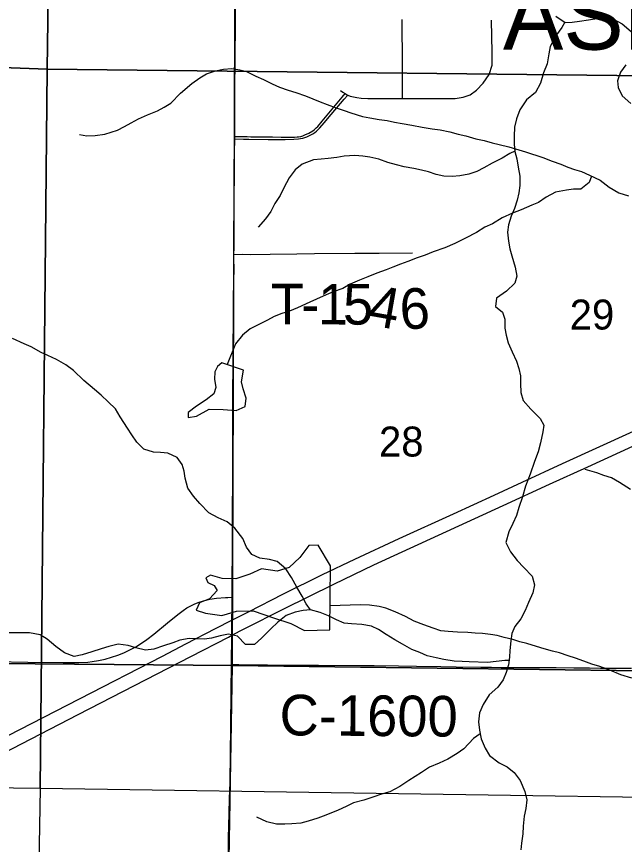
# Model space of a CAD drawing. Extents: x 0 to 34, y 0 to 22.
# Drawn here: x 13.767 to 14.618, y 14.964 to 16.121 of the extents above; entities that cross this region are included whole.
import ezdxf

# ---------------------------------------------------------------- set-up
doc = ezdxf.new("R2010")
doc.units = 0
for name, color, linetype in [('Default', 7, 'Continuous'), ('GM_X_Corporation_Text', 7, 'Continuous'), ('GM_X_County_Road', 7, 'Continuous'), ('GM_X_County_Road_Text', 7, 'Continuous'), ('GM_X_Interstate_Route', 7, 'Continuous'), ('GM_X_Minor_Lake', 7, 'Continuous'), ('GM_X_Minor_River', 7, 'Continuous'), ('GM_X_Section', 7, 'Continuous'), ('GM_X_Section_Text', 7, 'Continuous'), ('GM_X_Township_Road', 7, 'Continuous'), ('GM_X_Township_Road_Text', 7, 'Continuous'), ('GM_X_US_Shield', 7, 'Continuous')]:
    doc.layers.add(name, color=color, linetype=linetype)

msp = doc.modelspace()

# ---------------------------------------------------------------- linework, layer by layer
at = {"layer": 'Default'}
msp.add_lwpolyline([(13.7837, 14.1), (14.7899, 14.1), (14.8027, 15.0271), (13.8003, 15.0417)], close=True, dxfattribs=at)
at = {"layer": 'GM_X_County_Road'}
for points in [[(14.0724, 15.95), (14.0724, 15.9531), (14.0727, 16.0043), (14.0727, 16.0229), (14.073, 16.0571), (14.0733, 16.0695), (14.0734, 16.1036), (14.0736, 16.1191), (14.074, 16.1437), (14.074, 16.1498), (14.074, 16.156), (14.074, 16.1713), (14.074, 16.1775), (14.0742, 16.1961), (14.0743, 16.2085), (14.0746, 16.2365), (14.0748, 16.2434)], [(14.0713, 15.7885), (14.0714, 15.8094), (14.0718, 15.8623), (14.0722, 15.9058), (14.0723, 15.9306), (14.0724, 15.95)], [(14.0689, 15.3094), (14.069, 15.319), (14.0695, 15.3873), (14.0693, 15.4153), (14.0694, 15.4303), (14.0695, 15.4428), (14.0696, 15.4587), (14.0697, 15.4773), (14.0699, 15.5022), (14.0698, 15.527), (14.0698, 15.5393), (14.0696, 15.5579), (14.0698, 15.5952), (14.0702, 15.6325), (14.0708, 15.7226), (14.0714, 15.7537), (14.0715, 15.7661), (14.0713, 15.7846), (14.0713, 15.7885)], [(13.7365, 15.2192), (13.7831, 15.2185), (13.8327, 15.2182), (13.8545, 15.2182), (13.8668, 15.2185), (13.8729, 15.2192), (13.882, 15.2208), (13.8911, 15.2228), (13.9, 15.2253), (13.9088, 15.2283), (13.9174, 15.2317), (13.9258, 15.2356), (13.934, 15.24), (13.9419, 15.2448), (13.9495, 15.2501), (13.9594, 15.2575), (13.9785, 15.2734), (13.9929, 15.2852), (14.0004, 15.2908), (14.0057, 15.2942), (14.0112, 15.2973), (14.0168, 15.3), (14.0227, 15.3023), (14.0286, 15.3042), (14.0378, 15.3065), (14.047, 15.3079), (14.0595, 15.3089), (14.0626, 15.309), (14.0689, 15.3094)], [(14.068, 15.2155), (14.0682, 15.2561), (14.0683, 15.26), (14.0685, 15.2771), (14.0687, 15.2942), (14.0689, 15.3094)], [(14.0639, 14.944), (14.0638, 14.972), (14.0643, 14.99), (14.0647, 15.0069), (14.0653, 15.0281), (14.0659, 15.05), (14.0663, 15.0676), (14.0664, 15.0737), (14.0667, 15.0922), (14.0672, 15.1264), (14.0675, 15.1792), (14.068, 15.2134), (14.068, 15.2155)], [(14.068, 15.2155), (14.078, 15.2154), (14.1588, 15.2145), (14.1898, 15.2142), (14.2489, 15.2137), (14.2675, 15.2136), (14.3016, 15.2132), (14.3265, 15.2129), (14.3607, 15.2124), (14.3824, 15.2118), (14.4167, 15.2114), (14.4315, 15.2113), (14.445, 15.2112), (14.4825, 15.2109), (14.5004, 15.2109), (14.522, 15.2109), (14.5468, 15.2106), (14.5685, 15.2104), (14.584, 15.2102), (14.6275, 15.2099)]]:
    msp.add_lwpolyline(points, dxfattribs=at)
at = {"layer": 'GM_X_Interstate_Route'}
for points in [[(13.2404, 14.8287), (13.3346, 14.8775), (13.4174, 14.9203), (13.5638, 14.9957), (13.8537, 15.1453), (14.0112, 15.2265), (14.0636, 15.2536), (14.0682, 15.2561), (14.0856, 15.2652), (14.1412, 15.2931), (14.2109, 15.3274), (14.267, 15.3543), (14.4477, 15.4375), (14.5127, 15.4672), (14.5664, 15.4917), (14.8291, 15.6122), (14.8912, 15.6408), (14.9562, 15.6704), (15.0269, 15.7029), (15.0724, 15.724)], [(13.4548, 14.9606), (13.5459, 15.0077), (13.5873, 15.0291), (13.662, 15.0672), (13.7558, 15.1158), (13.8552, 15.1671), (13.9712, 15.2268), (14.0043, 15.2439), (14.0457, 15.2654), (14.0685, 15.2771), (14.0927, 15.2895), (14.1398, 15.3134), (14.1954, 15.341), (14.2403, 15.3624), (14.3023, 15.3911), (14.3786, 15.4259), (14.4352, 15.4518), (14.4747, 15.47), (14.5311, 15.496), (14.63, 15.5413)]]:
    msp.add_lwpolyline(points, dxfattribs=at)
at = {"layer": 'GM_X_Minor_Lake'}
for points in [[(14.0545, 15.6369), (14.0484, 15.6316), (14.0446, 15.6241), (14.0442, 15.6138), (14.0461, 15.6024), (14.0434, 15.5933), (14.0323, 15.5853), (14.019, 15.5763), (14.0072, 15.5676), (14.0072, 15.5604), (14.019, 15.5622), (14.0365, 15.572), (14.0562, 15.5716), (14.0744, 15.5703), (14.087, 15.5756), (14.0885, 15.5874), (14.0844, 15.6007), (14.0818, 15.6102), (14.0845, 15.6265)], [(14.0845, 15.6265), (14.0545, 15.6369)], [(14.2065, 15.3532), (14.1892, 15.3821), (14.1762, 15.3814), (14.1633, 15.3648), (14.1488, 15.3508), (14.1317, 15.3455), (14.1097, 15.349), (14.0937, 15.3415), (14.0739, 15.3351), (14.055, 15.3356), (14.0387, 15.3399), (14.0322, 15.3365), (14.0348, 15.33), (14.0439, 15.3254), (14.0477, 15.3185), (14.0374, 15.3072), (14.023, 15.3012), (14.0184, 15.2913), (14.0316, 15.2871), (14.0544, 15.2836), (14.0749, 15.2899), (14.0981, 15.2902), (14.1265, 15.2806), (14.1508, 15.2725), (14.1701, 15.2629), (14.2054, 15.2635)], [(14.2054, 15.2635), (14.2065, 15.3532)]]:
    msp.add_lwpolyline(points, dxfattribs=at)
at = {"layer": 'GM_X_Minor_River'}
for points in [[(14.5214, 16.1215), (14.5347, 16.1124), (14.5446, 16.1131), (14.5548, 16.1146), (14.5674, 16.1164), (14.5791, 16.1183), (14.5917, 16.1198), (14.6023, 16.1171), (14.6145, 16.1106), (14.627, 16.0999)], [(14.5341, 16.1128), (14.5301, 16.1055), (14.5225, 16.0953), (14.5137, 16.079), (14.5118, 16.0687), (14.5094, 16.0547), (14.5045, 16.0422), (14.5002, 16.0277), (14.493, 16.0148), (14.4804, 16.0046), (14.4713, 15.9906), (14.4667, 15.9781), (14.464, 15.9663), (14.4632, 15.9538), (14.4631, 15.9424), (14.4643, 15.9321), (14.4669, 15.9222), (14.4691, 15.9104), (14.471, 15.8979), (14.4713, 15.8846), (14.4698, 15.8747), (14.4675, 15.8644), (14.4637, 15.8527), (14.4591, 15.8417), (14.4556, 15.8299), (14.4541, 15.8193), (14.4552, 15.8067), (14.4574, 15.7961), (14.46, 15.7862), (14.4649, 15.7706), (14.4668, 15.758), (14.4641, 15.7482), (14.4527, 15.7368), (14.4386, 15.7274), (14.4374, 15.7156), (14.4469, 15.7076), (14.4503, 15.6977), (14.4503, 15.6855), (14.4521, 15.6756), (14.4548, 15.665), (14.4604, 15.652), (14.4665, 15.6391), (14.4698, 15.6288), (14.4721, 15.6189), (14.4721, 15.6079), (14.4724, 15.5954), (14.4758, 15.5843), (14.4868, 15.5722), (14.4997, 15.5592), (14.5046, 15.5497), (14.5034, 15.5402), (14.5003, 15.525), (14.4969, 15.5125), (14.4919, 15.4988), (14.4858, 15.4813), (14.4792, 15.4646), (14.475, 15.4495), (14.47, 15.4346), (14.4666, 15.4233), (14.4616, 15.4123), (14.4559, 15.4005), (14.4517, 15.3857), (14.4581, 15.3728), (14.4675, 15.3606), (14.4766, 15.351), (14.4884, 15.3388), (14.4918, 15.3267), (14.4895, 15.3156), (14.4833, 15.302), (14.4787, 15.2906), (14.4726, 15.2792), (14.4642, 15.2682), (14.46, 15.2584), (14.4585, 15.2481), (14.4573, 15.2348), (14.4569, 15.2253), (14.4554, 15.2147), (14.4523, 15.2041), (14.4477, 15.1938), (14.4404, 15.1836), (14.4283, 15.1726), (14.4199, 15.1593), (14.4149, 15.1476), (14.4133, 15.135), (14.4148, 15.1232), (14.4171, 15.1115), (14.4227, 15.0981), (14.4288, 15.0882), (14.4424, 15.0776), (14.4534, 15.0722), (14.4633, 15.0642), (14.4716, 15.0531), (14.4784, 15.0375), (14.481, 15.0261), (14.4798, 15.014), (14.4775, 15.0033), (14.476, 14.9893), (14.4752, 14.9786), (14.4736, 14.9657), (14.4728, 14.9562)], [(14.6196, 16.0532), (14.612, 16.0433), (14.6078, 16.0312), (14.6089, 16.0217), (14.6142, 16.0102), (14.6267, 15.9992)], [(13.8552, 15.9562), (13.8658, 15.9543), (13.8772, 15.9546), (13.8909, 15.9565), (13.9084, 15.9621), (13.9183, 15.967), (13.9278, 15.9722), (13.9377, 15.9779), (13.9506, 15.9835), (13.9643, 15.9892), (13.9738, 15.9941), (13.9833, 15.9997), (13.9967, 16.0137), (14.0123, 16.0273), (14.0237, 16.0353), (14.0332, 16.0409), (14.0457, 16.0451), (14.0568, 16.0473), (14.0685, 16.0484), (14.0795, 16.0464), (14.089, 16.0441), (14.1019, 16.0376), (14.1129, 16.033), (14.125, 16.0268), (14.1353, 16.0222), (14.147, 16.018), (14.158, 16.0149), (14.1713, 16.0099), (14.1918, 16.0015), (14.2016, 15.998), (14.2145, 15.9934), (14.2255, 15.9895), (14.235, 15.9865), (14.2513, 15.9811), (14.2615, 15.9791), (14.2744, 15.9772), (14.2858, 15.9756), (14.2961, 15.9733), (14.3067, 15.9713), (14.3204, 15.969), (14.3344, 15.9663), (14.3488, 15.9639), (14.3598, 15.9623), (14.3731, 15.9596), (14.3852, 15.9565), (14.3959, 15.9542), (14.4095, 15.95), (14.4213, 15.9476), (14.4323, 15.9445), (14.4421, 15.9418), (14.4558, 15.9387), (14.4793, 15.9318), (14.5032, 15.9237), (14.5165, 15.9187), (14.5286, 15.9145), (14.5385, 15.9102), (14.5479, 15.9072), (14.5574, 15.9041), (14.5688, 15.8991), (14.5836, 15.8922), (14.5961, 15.8823), (14.6097, 15.8746), (14.6234, 15.8704)], [(14.4642, 15.9328), (14.4574, 15.9295), (14.4464, 15.9227), (14.4327, 15.9159), (14.4209, 15.9094), (14.411, 15.9045), (14.4, 15.9004), (14.3874, 15.8982), (14.3768, 15.8971), (14.365, 15.8979), (14.354, 15.9002), (14.3434, 15.9036), (14.3335, 15.9063), (14.3229, 15.9086), (14.3096, 15.911), (14.2986, 15.9137), (14.2868, 15.9171), (14.2739, 15.9214), (14.2614, 15.9241), (14.2515, 15.9256), (14.2405, 15.9268), (14.2253, 15.9257), (14.2154, 15.9238), (14.2032, 15.9224), (14.1934, 15.9216), (14.1827, 15.9205), (14.1667, 15.9145), (14.1568, 15.9066), (14.1488, 15.8956), (14.1412, 15.8815), (14.1362, 15.8709), (14.1286, 15.8595), (14.1229, 15.8482), (14.1156, 15.8383), (14.1053, 15.8266)], [(14.5713, 15.8979), (14.5684, 15.8888), (14.5566, 15.8798), (14.5463, 15.8794), (14.5364, 15.8783), (14.5209, 15.8754), (14.5079, 15.8682), (14.4973, 15.861), (14.4878, 15.8573), (14.4729, 15.8509), (14.4612, 15.846), (14.4463, 15.8396), (14.433, 15.8313), (14.4224, 15.8264), (14.4106, 15.8192), (14.3953, 15.8113), (14.3805, 15.8038), (14.3661, 15.7974), (14.3501, 15.7918), (14.3387, 15.7873), (14.3277, 15.7835), (14.3147, 15.7786), (14.3045, 15.7749), (14.2938, 15.7707), (14.2843, 15.767), (14.271, 15.7621), (14.2585, 15.7572), (14.2471, 15.7523), (14.2338, 15.7467), (14.2235, 15.7407), (14.2102, 15.7362), (14.2003, 15.7317), (14.187, 15.726), (14.1775, 15.7215), (14.1604, 15.7136), (14.149, 15.7091), (14.1383, 15.7057), (14.1277, 15.7016), (14.1182, 15.6967), (14.1041, 15.6895), (14.0942, 15.6842), (14.0831, 15.6756), (14.0736, 15.6634), (14.0617, 15.6344)], [(14.1786, 15.2916), (14.1722, 15.3), (14.1669, 15.3107), (14.1593, 15.3233), (14.1518, 15.3366), (14.1438, 15.3488), (14.1317, 15.3594), (14.1211, 15.3621), (14.1074, 15.3637), (14.0964, 15.3691), (14.0888, 15.379), (14.0839, 15.3912), (14.0726, 15.4056), (14.062, 15.4148), (14.0491, 15.4202), (14.0362, 15.4274), (14.0237, 15.4404), (14.015, 15.4507), (14.007, 15.4617), (14.0033, 15.4758), (14.0018, 15.4853), (13.9991, 15.4948), (13.992, 15.5047), (13.9791, 15.5105), (13.9688, 15.5113), (13.9589, 15.512), (13.9453, 15.5163), (13.9354, 15.5262), (13.9286, 15.5361), (13.9226, 15.5456), (13.912, 15.5616), (13.9055, 15.5727), (13.8953, 15.5822), (13.8858, 15.5917), (13.8764, 15.5994), (13.8612, 15.6123), (13.8468, 15.6261), (13.8362, 15.6341), (13.8233, 15.6417), (13.8112, 15.6471), (13.8017, 15.6513), (13.7876, 15.6593), (13.7778, 15.6632), (13.7618, 15.6708)], [(14.6261, 15.4596), (14.6105, 15.4695), (14.5995, 15.476), (14.5889, 15.4795), (14.5787, 15.483), (14.5624, 15.4876)], [(14.6281, 15.1959), (14.6126, 15.2009), (14.597, 15.2074), (14.583, 15.2124), (14.572, 15.2159), (14.5606, 15.2197), (14.5493, 15.224), (14.539, 15.2271), (14.5265, 15.2313), (14.5167, 15.234), (14.5053, 15.2371), (14.4947, 15.2402), (14.481, 15.2444), (14.4711, 15.2471), (14.4613, 15.2502), (14.4495, 15.2529), (14.4397, 15.2556), (14.4302, 15.2572), (14.4188, 15.2584), (14.4089, 15.2592), (14.3983, 15.26), (14.3842, 15.2604), (14.371, 15.2612), (14.3607, 15.2624), (14.3501, 15.2659), (14.3368, 15.2705), (14.3236, 15.2759), (14.3111, 15.2824), (14.297, 15.2889), (14.2838, 15.2939), (14.2743, 15.2963), (14.261, 15.2982), (14.2481, 15.2987), (14.2058, 15.2971)], [(14.4562, 15.2208), (14.4501, 15.2208), (14.4379, 15.2193), (14.4261, 15.2182), (14.4003, 15.2191), (14.3908, 15.2195), (14.3794, 15.2199), (14.365, 15.2222), (14.3543, 15.2245), (14.3418, 15.2272), (14.3312, 15.2318), (14.3202, 15.2364), (14.3073, 15.2437), (14.2963, 15.2498), (14.2841, 15.2571), (14.2735, 15.264), (14.2637, 15.2686), (14.2504, 15.2709), (14.2359, 15.2721), (14.2257, 15.2732), (14.2147, 15.2775), (14.2037, 15.2832), (14.1919, 15.2878), (14.1786, 15.2916), (14.168, 15.2909), (14.157, 15.2883), (14.1444, 15.2838), (14.1326, 15.2743), (14.1231, 15.2652), (14.1098, 15.252), (14.0999, 15.2433), (14.0873, 15.2433), (14.0763, 15.2548), (14.0638, 15.2575), (14.052, 15.2552), (14.0399, 15.2522), (14.03, 15.2507), (14.0186, 15.2512), (14.0087, 15.2516), (13.9958, 15.2493), (13.9859, 15.2456), (13.973, 15.2411), (13.9593, 15.2365), (13.9475, 15.2351), (13.9342, 15.2385), (13.9236, 15.2416), (13.9095, 15.2436), (13.8966, 15.2406), (13.8856, 15.2372), (13.8726, 15.2327), (13.8593, 15.2285), (13.8479, 15.2263), (13.8343, 15.2313), (13.8221, 15.2404), (13.81, 15.2504), (13.8002, 15.2569), (13.7853, 15.2596), (13.7698, 15.2596), (13.7561, 15.2593)], [(14.4158, 15.1182), (14.4064, 15.1119), (14.3931, 15.0975), (14.3836, 15.0907), (14.3706, 15.0831), (14.3585, 15.0775), (14.3451, 15.0718), (14.3337, 15.0643), (14.3162, 15.0529), (14.3033, 15.0446), (14.2892, 15.0374), (14.2778, 15.034), (14.2672, 15.0303), (14.2531, 15.0258), (14.2386, 15.022), (14.2284, 15.0167), (14.2173, 15.0118), (14.1998, 15.0047), (14.1888, 15.0005), (14.1751, 14.996), (14.1649, 14.9934), (14.1523, 14.9923), (14.1424, 14.992), (14.1307, 14.992), (14.1174, 14.9955), (14.1033, 15.002)]]:
    msp.add_lwpolyline(points, dxfattribs=at)
at = {"layer": 'GM_X_Section'}
for points in [[(12.8167, 17.0672), (13.8241, 17.0583), (13.8099, 16.0475), (12.8025, 16.0848)], [(13.8241, 17.0583), (14.8292, 17.0502), (14.8169, 16.036), (13.8099, 16.0475)], [(14.0733, 16.244), (15.0807, 16.2067), (15.0711, 15.2009), (14.0694, 15.2136)], [(12.8025, 16.0848), (13.8099, 16.0475), (13.8003, 15.0417), (12.7986, 15.0544)], [(13.8099, 16.0475), (14.8169, 16.036), (14.8027, 15.0271), (13.8003, 15.0417)], [(15.0711, 15.2009), (15.0535, 14.2019), (14.2133, 14.2058), (14.0522, 14.2111), (14.0694, 15.2136)]]:
    msp.add_lwpolyline(points, close=True, dxfattribs=at)
at = {"layer": 'GM_X_Township_Road'}
for points in [[(14.2205, 16.0177), (14.2235, 16.0152), (14.2268, 16.0131), (14.2286, 16.0119), (14.2305, 16.011), (14.2339, 16.0097), (14.2387, 16.0086), (14.2433, 16.0078), (14.2494, 16.0069), (14.2587, 16.0064), (14.2772, 16.0063), (14.3071, 16.0062), (14.3385, 16.0062), (14.3806, 16.0064), (14.3921, 16.008), (14.4017, 16.0116), (14.4106, 16.0179), (14.4201, 16.0278), (14.4285, 16.0401), (14.4324, 16.0531), (14.4327, 16.0705), (14.4318, 16.1156)], [(14.3071, 16.0062), (14.307, 16.0137), (14.307, 16.0233), (14.3071, 16.0436), (14.3071, 16.0528), (14.3066, 16.1166)], [(14.0724, 15.9531), (14.0898, 15.953), (14.0949, 15.9529), (14.1023, 15.9528), (14.1134, 15.9527), (14.1252, 15.9526), (14.1375, 15.9525), (14.1523, 15.9524), (14.1559, 15.9524), (14.1599, 15.9526), (14.1616, 15.9528), (14.1647, 15.9534), (14.1676, 15.9543), (14.1706, 15.9554), (14.1762, 15.9581), (14.1815, 15.9613), (14.184, 15.9632), (14.1864, 15.9652), (14.1886, 15.9674), (14.1947, 15.9746), (14.2227, 16.0082), (14.2268, 16.0131)], [(14.0724, 15.95), (14.0845, 15.9496), (14.0921, 15.9495), (14.1192, 15.9492), (14.1428, 15.949), (14.1553, 15.9493), (14.1615, 15.9498), (14.1646, 15.9503), (14.1676, 15.9509), (14.1706, 15.9518), (14.1735, 15.9529), (14.1791, 15.9556), (14.1818, 15.9571), (14.1844, 15.9589), (14.1868, 15.9608), (14.1913, 15.9652), (14.1975, 15.9722), (14.2074, 15.9841), (14.2257, 16.0054), (14.2305, 16.011)], [(14.0713, 15.7885), (14.0838, 15.7886), (14.0944, 15.7885), (14.1219, 15.7889), (14.1591, 15.7892), (14.1838, 15.7897), (14.2404, 15.7902), (14.2744, 15.79), (14.3211, 15.7908)]]:
    msp.add_lwpolyline(points, dxfattribs=at)
at = {"layer": 'GM_X_US_Shield'}
for points in [[(13.2404, 16.2423), (13.2404, 15.2209), (14.0694, 15.2136), (14.0733, 16.244)], [(13.2404, 15.2209), (13.2404, 14.2178), (14.0522, 14.2111), (14.0694, 15.2136)]]:
    msp.add_lwpolyline(points, close=True, dxfattribs=at)

# ---------------------------------------------------------------- texts
at = {"layer": 'GM_X_Corporation_Text'}
msp.add_text('ASHLAND', height=0.0947, rotation=0, dxfattribs=at).set_placement((14.4476, 16.0746))
at = {"layer": 'GM_X_County_Road_Text'}
msp.add_text('C-1600', height=0.05682, rotation=359.542, dxfattribs=at).set_placement((14.135, 15.1163))
at = {"layer": 'GM_X_Section_Text'}
for s, p in [('29', (14.541, 15.6834)), ('28', (14.2743, 15.5059))]:
    msp.add_text(s, height=0.04186, rotation=0, dxfattribs=at).set_placement(p)
at = {"layer": 'GM_X_Township_Road_Text'}
for s, rotation, p in [('T', 359.9957, (14.123, 15.6906)), ('1', 359.8751, (14.1888, 15.6905)), ('5', 359.438, (14.2237, 15.6905)), ('4', 350.0526, (14.2563, 15.6904)), ('6', 2.7583, (14.3044, 15.6834)), ('-', 359.9688, (14.1655, 15.6906))]:
    msp.add_text(s, height=0.0568, rotation=rotation, dxfattribs=at).set_placement(p)

doc.saveas('drawing.dxf')
